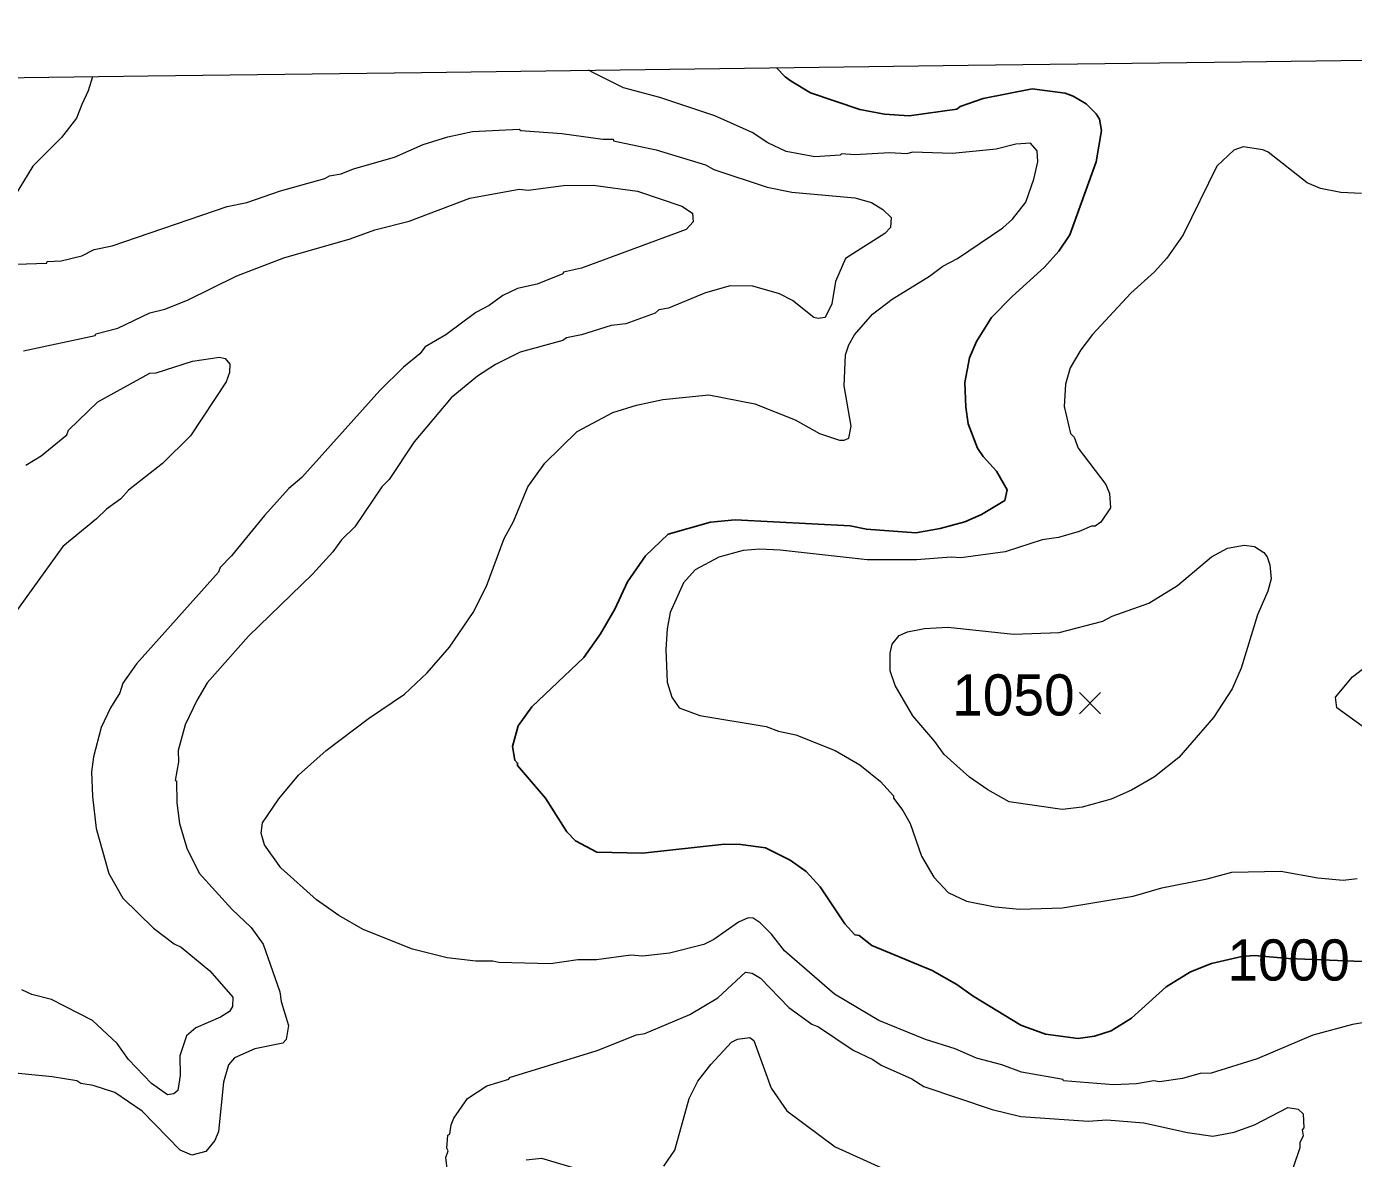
# Model space of a CAD drawing. Extents: x 265.7 to 292.1, y 7676.2 to 7704.2.
# Drawn here: x 278.768 to 281.348, y 7701.936 to 7704.136 of the extents above; entities that cross this region are included whole.
import ezdxf
from ezdxf.enums import TextEntityAlignment as Align

# ---------------------------------------------------------------- set-up
doc = ezdxf.new("R2010")
doc.units = 0
doc.header["$LTSCALE"] = 0.032
for name, color, linetype, lineweight in [('1', 7, 'Continuous', 25), ('2', 7, 'Continuous', 13), ('21', 7, 'Continuous', 25), ('63', 7, 'Continuous', 25)]:
    doc.layers.add(name, color=color, linetype=linetype, lineweight=lineweight)
doc.layers.add('61', color=7, linetype='Continuous')

msp = doc.modelspace()

# ---------------------------------------------------------------- linework, layer by layer
at = {"layer": '1'}
msp.add_lwpolyline([(280.2259, 7704.0563), (280.2425, 7704.0389), (280.2545, 7704.0299), (280.292, 7704.0076), (280.3878, 7703.9749), (280.4357, 7703.9661), (280.4836, 7703.9629), (280.5761, 7703.9757), (280.5825, 7703.9812), (280.6272, 7703.9964), (280.7229, 7704.0156), (280.7868, 7704.0068), (280.8027, 7704.0012), (280.8275, 7703.986), (280.8474, 7703.9669), (280.8538, 7703.9565), (280.8578, 7703.9342), (280.8474, 7703.8735), (280.7963, 7703.7315), (280.7748, 7703.6996), (280.7469, 7703.6684), (280.6838, 7703.6118), (280.6439, 7703.5711), (280.6144, 7703.524), (280.6008, 7703.4921), (280.5921, 7703.4442), (280.5937, 7703.3964), (280.5984, 7703.3644), (280.6168, 7703.3166), (280.6272, 7703.3006), (280.6535, 7703.2719), (280.6743, 7703.236), (280.6695, 7703.2152), (280.624, 7703.1881), (280.5921, 7703.1737), (280.5442, 7703.1609), (280.4963, 7703.1522), (280.4006, 7703.1593), (280.3687, 7703.1657), (280.1452, 7703.1777), (280.0973, 7703.1729), (280.0152, 7703.1498), (279.9713, 7703.1075), (279.9361, 7703.0572), (279.9114, 7703.0038), (279.8835, 7702.9559), (279.8508, 7702.9096), (279.7502, 7702.8138), (279.7231, 7702.7771), (279.7127, 7702.7372), (279.7167, 7702.7101), (279.7223, 7702.7045), (279.7223, 7702.6997), (279.7765, 7702.6367), (279.818, 7702.5713), (279.8348, 7702.5537), (279.8763, 7702.5313), (279.9649, 7702.5298), (280.1245, 7702.5473), (280.1564, 7702.5465), (280.2043, 7702.5401), (280.2521, 7702.5162), (280.2833, 7702.4938), (280.3104, 7702.4643), (280.3583, 7702.3925), (280.3782, 7702.371), (280.3862, 7702.3694), (280.4109, 7702.3502), (280.5282, 7702.3015), (280.5761, 7702.2744), (280.608, 7702.2513), (280.7006, 7702.1954), (280.7485, 7702.1779), (280.8123, 7702.1691), (280.8442, 7702.1739), (280.8762, 7702.1842), (280.916, 7702.209), (280.9831, 7702.2696), (281.0309, 7702.2991), (281.0717, 7702.3151), (281.1307, 7702.3287), (281.1553, 7702.3305), (281.2213, 7702.3249), (281.3645, 7702.3192)], dxfattribs=at)
at = {"layer": '2'}
for points in [[(278.8959, 7704.0389), (278.8873, 7704.0117), (278.8753, 7703.9851), (278.8645, 7703.9581), (278.8358, 7703.9206), (278.7799, 7703.8648), (278.736, 7703.7937)], [(279.3504, 7702.7293), (279.4326, 7702.7915), (279.5021, 7702.8386), (279.5467, 7702.8801), (279.5898, 7702.9303), (279.6361, 7702.9974), (279.6616, 7703.0484), (279.696, 7703.141), (279.7143, 7703.1745), (279.7422, 7703.2415), (279.775, 7703.2878), (279.838, 7703.3493), (279.9074, 7703.386), (279.9537, 7703.4003), (280.0048, 7703.4115), (280.0942, 7703.4203), (280.1835, 7703.4027), (280.2617, 7703.3716), (280.3096, 7703.3453), (280.3479, 7703.3325), (280.3575, 7703.3325), (280.3663, 7703.3365), (280.371, 7703.3596), (280.3575, 7703.4378), (280.3599, 7703.4985), (280.3662, 7703.5176), (280.3774, 7703.5368), (280.4125, 7703.5775), (280.4508, 7703.6062), (280.5235, 7703.6509), (280.549, 7703.6708), (280.5777, 7703.6852), (280.6655, 7703.7451), (280.6846, 7703.7618), (280.7102, 7703.7953), (280.7261, 7703.84), (280.7341, 7703.8735), (280.7325, 7703.8951), (280.7198, 7703.9094), (280.691, 7703.9078), (280.6527, 7703.8983), (280.5681, 7703.8895), (280.4899, 7703.8919), (280.4788, 7703.8887), (280.4453, 7703.8911), (280.3782, 7703.8871), (280.3519, 7703.8887), (280.3495, 7703.8863), (280.3, 7703.8831), (280.2442, 7703.8935), (280.2091, 7703.9102), (280.1787, 7703.9302), (280.1061, 7703.9629), (279.9987, 7703.9982), (279.9285, 7704.0172), (279.8711, 7704.0456), (279.86, 7704.0516)], [(278.7472, 7703.6748), (278.807, 7703.6764), (278.8078, 7703.6796), (278.835, 7703.6812), (278.8749, 7703.6908), (278.8988, 7703.7028), (278.9339, 7703.7099), (279.1573, 7703.7866), (279.1956, 7703.7945), (279.2611, 7703.8169), (279.3473, 7703.8408), (279.3568, 7703.8464), (279.3792, 7703.8504), (279.4031, 7703.86), (279.4829, 7703.8823), (279.5388, 7703.907), (279.5866, 7703.9222), (279.6345, 7703.9326), (279.7255, 7703.9366), (279.7287, 7703.9342), (279.8085, 7703.9286), (279.8883, 7703.9174), (279.9082, 7703.9174), (279.909, 7703.9142), (279.992, 7703.8967), (280.0878, 7703.8679), (280.1037, 7703.8584), (280.2075, 7703.8241), (280.2553, 7703.8145), (280.3782, 7703.8033), (280.4101, 7703.7945), (280.4325, 7703.781), (280.4484, 7703.765), (280.4476, 7703.7459), (280.4365, 7703.7339), (280.3599, 7703.6852), (280.3407, 7703.6405), (280.3335, 7703.5974), (280.32, 7703.5711), (280.3064, 7703.5687), (280.2984, 7703.5711), (280.2569, 7703.6038), (280.2314, 7703.6166), (280.1795, 7703.6317), (280.1356, 7703.6325), (280.0878, 7703.619), (280.016, 7703.5887), (279.9968, 7703.5855), (279.9896, 7703.5791), (279.933, 7703.5583), (279.9042, 7703.5551), (279.8468, 7703.5368), (279.8173, 7703.5312), (279.8101, 7703.5264), (279.7271, 7703.5033), (279.6792, 7703.4793), (279.6441, 7703.457), (279.593, 7703.4147), (279.5212, 7703.3293), (279.4725, 7703.2559), (279.4582, 7703.2415), (279.4055, 7703.1641), (279.38, 7703.1386), (279.3632, 7703.1155), (279.3233, 7703.0716), (279.1988, 7702.9511), (279.119, 7702.8609), (279.0983, 7702.8266), (279.0759, 7702.7787), (279.0624, 7702.7293), (279.0632, 7702.7069), (279.0568, 7702.671), (279.0592, 7702.6702), (279.06, 7702.6271), (279.0648, 7702.5872), (279.0791, 7702.5393), (279.1031, 7702.4907), (279.1669, 7702.4204), (279.2044, 7702.3853), (279.2276, 7702.3526), (279.2603, 7702.2601), (279.2627, 7702.2409), (279.277, 7702.1946)], [(281.3629, 7703.8121), (281.323, 7703.8137), (281.2831, 7703.8217), (281.2576, 7703.8328), (281.1818, 7703.8919), (281.1714, 7703.8967), (281.1331, 7703.9023), (281.1147, 7703.8959), (281.082, 7703.8648), (281.0166, 7703.7315), (280.9847, 7703.686)], [(278.7616, 7703.5057), (278.9012, 7703.536), (278.902, 7703.5392), (278.9451, 7703.5504), (279.0073, 7703.5799), (279.0361, 7703.5871), (279.0807, 7703.6046), (279.1765, 7703.6517), (279.2675, 7703.6868), (279.3967, 7703.7235), (279.4446, 7703.7411), (279.5116, 7703.7578), (279.6297, 7703.8025), (279.7255, 7703.8201), (279.7431, 7703.8185), (279.8117, 7703.8272), (279.8691, 7703.828), (279.9553, 7703.8161), (280.0415, 7703.7873), (280.0622, 7703.7738), (280.0638, 7703.757), (280.0503, 7703.7419), (279.8468, 7703.6669), (279.8117, 7703.6589), (279.8101, 7703.6557), (279.7606, 7703.6357), (279.7223, 7703.627), (279.6936, 7703.6134), (279.6672, 7703.5942), (279.6409, 7703.5807), (279.5827, 7703.5368), (279.5428, 7703.5137), (279.5324, 7703.5001), (279.5005, 7703.4745), (279.4542, 7703.4291), (279.3026, 7703.2599), (279.2778, 7703.2383), (279.23, 7703.1857), (279.1661, 7703.1075), (279.1438, 7703.0851), (279.1406, 7703.0756), (278.981, 7702.8976), (278.9547, 7702.8601), (278.9491, 7702.841), (278.9307, 7702.8122), (278.9124, 7702.7739), (278.898, 7702.7165), (278.894, 7702.6878), (278.8956, 7702.6399), (278.9028, 7702.5776), (278.9275, 7702.4899), (278.9547, 7702.442), (279.0145, 7702.3837), (279.0544, 7702.3534), (279.068, 7702.347), (279.1238, 7702.3007), (279.1685, 7702.2497), (279.1677, 7702.2313), (279.1621, 7702.2218), (279.1446, 7702.2106), (279.0967, 7702.1898), (279.0783, 7702.1747), (279.0656, 7702.1356), (279.0664, 7702.0973), (279.0616, 7702.0685), (279.0536, 7702.0614), (279.0416, 7702.0598), (279.0105, 7702.0821), (278.9658, 7702.1284), (278.9435, 7702.1595), (278.8956, 7702.2042), (278.8158, 7702.2449), (278.7775, 7702.2545), (278.7584, 7702.264)], [(280.9847, 7703.686), (280.9607, 7703.6597), (280.9145, 7703.6182), (280.8402, 7703.5376), (280.8171, 7703.5081), (280.7964, 7703.473), (280.7876, 7703.441)], [(278.7663, 7703.2838), (278.7959, 7703.3022), (278.8461, 7703.3429), (278.8493, 7703.3517), (278.906, 7703.4067), (279.0073, 7703.4626), (279.0193, 7703.4634), (279.0903, 7703.4857), (279.143, 7703.4937), (279.1534, 7703.4913), (279.1629, 7703.4801), (279.1621, 7703.4642), (279.1557, 7703.4458), (279.0863, 7703.3405), (279.0321, 7703.287), (278.9658, 7703.2352), (278.9507, 7703.2184), (278.9227, 7703.1985), (278.9036, 7703.1793), (278.8382, 7703.1258), (278.7057, 7702.9431)], [(280.7876, 7703.441), (280.7852, 7703.3979), (280.7972, 7703.3453), (280.8043, 7703.3381), (280.8123, 7703.3166), (280.8658, 7703.2463), (280.873, 7703.2288), (280.8754, 7703.2008), (280.8562, 7703.1729), (280.845, 7703.1649), (280.8379, 7703.1649), (280.8139, 7703.1546), (280.774, 7703.1434), (280.7421, 7703.1386), (280.6703, 7703.1155), (280.5841, 7703.1035), (280.565, 7703.1051), (280.4979, 7703.0995), (280.4022, 7703.0995), (280.233, 7703.1187)], [(280.233, 7703.1187), (280.1931, 7703.1203), (280.1612, 7703.1179), (280.1133, 7703.1051), (280.0678, 7703.0804), (280.0447, 7703.0548), (280.0191, 7702.9974), (280.0128, 7702.9655), (280.0104, 7702.9256), (280.0128, 7702.8617), (280.0223, 7702.833), (280.0367, 7702.8122), (280.0766, 7702.7971), (280.2059, 7702.7755), (280.2298, 7702.7668), (280.2633, 7702.7596), (280.3399, 7702.7292), (280.3878, 7702.7013), (280.4277, 7702.6686), (280.4532, 7702.6407), (280.4532, 7702.6367), (280.4716, 7702.6128), (280.4859, 7702.5872), (280.5075, 7702.5234), (280.5314, 7702.4827), (280.5594, 7702.4532), (280.5953, 7702.4364), (280.6511, 7702.4252), (280.699, 7702.4204), (280.782, 7702.4236), (280.9192, 7702.446), (280.9751, 7702.4619), (281.0629, 7702.4795), (281.1108, 7702.4923), (281.2065, 7702.4946), (281.2783, 7702.4819), (281.3278, 7702.4771), (281.3549, 7702.4803)], [(281.3717, 7702.7715), (281.315, 7702.8122), (281.3126, 7702.833), (281.3454, 7702.8721), (281.4012, 7702.9152)], [(279.2619, 7702.501), (279.23, 7702.5457), (279.2236, 7702.5681), (279.226, 7702.5888), (279.2579, 7702.6351), (279.2962, 7702.6814), (279.3504, 7702.7293)], [(281.3932, 7702.2042), (281.3454, 7702.1962), (281.2688, 7702.1755), (281.1602, 7702.13), (281.0709, 7702.1021), (281.0493, 7702.1013), (281.015, 7702.0917), (280.9703, 7702.0853), (280.9591, 7702.0869), (280.9256, 7702.0813), (280.8809, 7702.0789), (280.7836, 7702.0869), (280.7828, 7702.0893), (280.7022, 7702.1036), (280.6639, 7702.118), (280.6144, 7702.1308), (280.5729, 7702.1491), (280.5155, 7702.1675), (280.4245, 7702.2042), (280.3383, 7702.2553), (280.241, 7702.3398), (280.2162, 7702.3718), (280.1939, 7702.3941), (280.1803, 7702.4029), (280.1708, 7702.4037), (280.1516, 7702.3957), (280.1037, 7702.3614), (280.0846, 7702.3518), (280.0175, 7702.3351), (279.9649, 7702.3295), (279.9425, 7702.3311), (279.8755, 7702.3223), (279.8396, 7702.3223), (279.7861, 7702.3143), (279.6856, 7702.3167), (279.6744, 7702.3199), (279.6409, 7702.3199), (279.5851, 7702.3263), (279.518, 7702.343), (279.4223, 7702.3813), (279.3744, 7702.4085), (279.3313, 7702.4388), (279.2619, 7702.501)], [(279.5866, 7701.9058), (279.5827, 7701.9377), (279.5874, 7701.9512), (279.585, 7701.956), (279.5866, 7701.9816), (279.5906, 7701.9832), (279.593, 7702.0015), (279.5986, 7702.0143), (279.6249, 7702.0526), (279.6625, 7702.0773), (279.7055, 7702.0901), (279.7063, 7702.0933), (279.8771, 7702.1459), (279.9537, 7702.1763), (279.9697, 7702.1787), (280.0574, 7702.2162), (280.1117, 7702.2481), (280.1652, 7702.2984), (280.1787, 7702.296)], [(280.1787, 7702.296), (280.1947, 7702.2864), (280.2497, 7702.2297), (280.2944, 7702.197), (280.3072, 7702.1922), (280.375, 7702.1467), (280.4133, 7702.1284)], [(279.277, 7702.1946), (279.2722, 7702.1675), (279.2659, 7702.1603), (279.2116, 7702.1491), (279.1717, 7702.1316), (279.1605, 7702.118), (279.1502, 7702.0845)], [(280.0064, 7701.9209), (280.0279, 7701.952), (280.0558, 7702.0526), (280.0726, 7702.0861), (280.0981, 7702.1188), (280.138, 7702.1619), (280.15, 7702.1683), (280.1739, 7702.1715), (280.1819, 7702.1651), (280.2154, 7702.0725), (280.2458, 7702.0286), (280.3399, 7701.9584), (280.4357, 7701.9153)], [(280.4133, 7702.1284), (280.4293, 7702.1172), (280.4891, 7702.0909), (280.5123, 7702.0757), (280.6447, 7702.031), (280.7006, 7702.0175), (280.8315, 7702.0087), (280.8682, 7702.0111), (280.94, 7702.0055), (281.0246, 7701.9863), (281.0741, 7701.9792), (281.1155, 7701.9871), (281.1554, 7702.0015), (281.2201, 7702.035), (281.24, 7702.0318), (281.2496, 7702.0231), (281.2512, 7701.9959), (281.248, 7701.9919), (281.2496, 7701.98), (281.2432, 7701.9664), (281.2432, 7701.9568), (281.2304, 7701.9185)], [(279.1502, 7702.0845), (279.1406, 7701.9887), (279.1334, 7701.9712), (279.1159, 7701.9496), (279.0887, 7701.9425), (279.0664, 7701.952), (278.9922, 7702.0278), (278.9395, 7702.0645), (278.8972, 7702.0781), (278.8733, 7702.0821), (278.8653, 7702.0869), (278.8174, 7702.0949), (278.6786, 7702.1084)], [(279.7391, 7701.9337), (279.7686, 7701.9369), (279.85, 7701.9129)]]:
    msp.add_lwpolyline(points, dxfattribs=at)
msp.add_lwpolyline([(280.5134, 7702.9662), (280.5586, 7702.9686), (280.6862, 7702.9551), (280.7756, 7702.9583), (280.8602, 7702.9806), (280.8785, 7702.9902), (280.9496, 7703.0157), (281.0054, 7703.05), (281.0717, 7703.1059), (281.1028, 7703.1226), (281.1347, 7703.1282), (281.1554, 7703.1258), (281.173, 7703.1139), (281.1794, 7703.1059), (281.185, 7703.0899), (281.1874, 7703.0628), (281.181, 7703.0389), (281.161, 7702.9926), (281.1291, 7702.8889), (281.1115, 7702.849), (281.0756, 7702.7931), (281.0078, 7702.7157), (280.9607, 7702.6782), (280.9161, 7702.6518), (280.8762, 7702.6343), (280.8203, 7702.6191), (280.7812, 7702.6143), (280.6783, 7702.6295), (280.6368, 7702.6526), (280.6009, 7702.6774), (280.5514, 7702.7213), (280.5338, 7702.7468), (280.4907, 7702.7963), (280.4564, 7702.8553), (280.4468, 7702.8841), (280.4468, 7702.9184), (280.4508, 7702.9359), (280.4644, 7702.9527), (280.4804, 7702.9599)], close=True, dxfattribs=at)
at = {"layer": '21'}
for p, q in [((280.8147, 7702.8419), (280.8559, 7702.8007)), ((280.8559, 7702.8419), (280.8147, 7702.8007))]:
    msp.add_line(p, q, dxfattribs=at)
at = {"layer": '63', "lineweight": 13}
msp.add_lwpolyline([(276.3468, 7704.0052), (276.8782, 7704.0123), (277.4097, 7704.0193), (277.9411, 7704.0263), (278.4725, 7704.0333), (279.0039, 7704.0403), (279.5354, 7704.0473), (280.0668, 7704.0543), (280.5982, 7704.0612), (281.1296, 7704.0681), (281.661, 7704.075), (282.1925, 7704.0819), (282.7239, 7704.0888), (283.2553, 7704.0956), (283.7867, 7704.1025), (284.3181, 7704.1093), (284.8495, 7704.1161), (285.3809, 7704.1229), (285.9123, 7704.1296), (286.4437, 7704.1364)], dxfattribs=at)

# ---------------------------------------------------------------- texts
at = {"layer": '61'}
for s, p in [('1050', (280.6864, 7702.7971)), ('1000', (281.2214, 7702.2819))]:
    msp.add_text(s, height=0.08, dxfattribs=at).set_placement(p, align=Align.CENTER)

doc.saveas('drawing.dxf')
